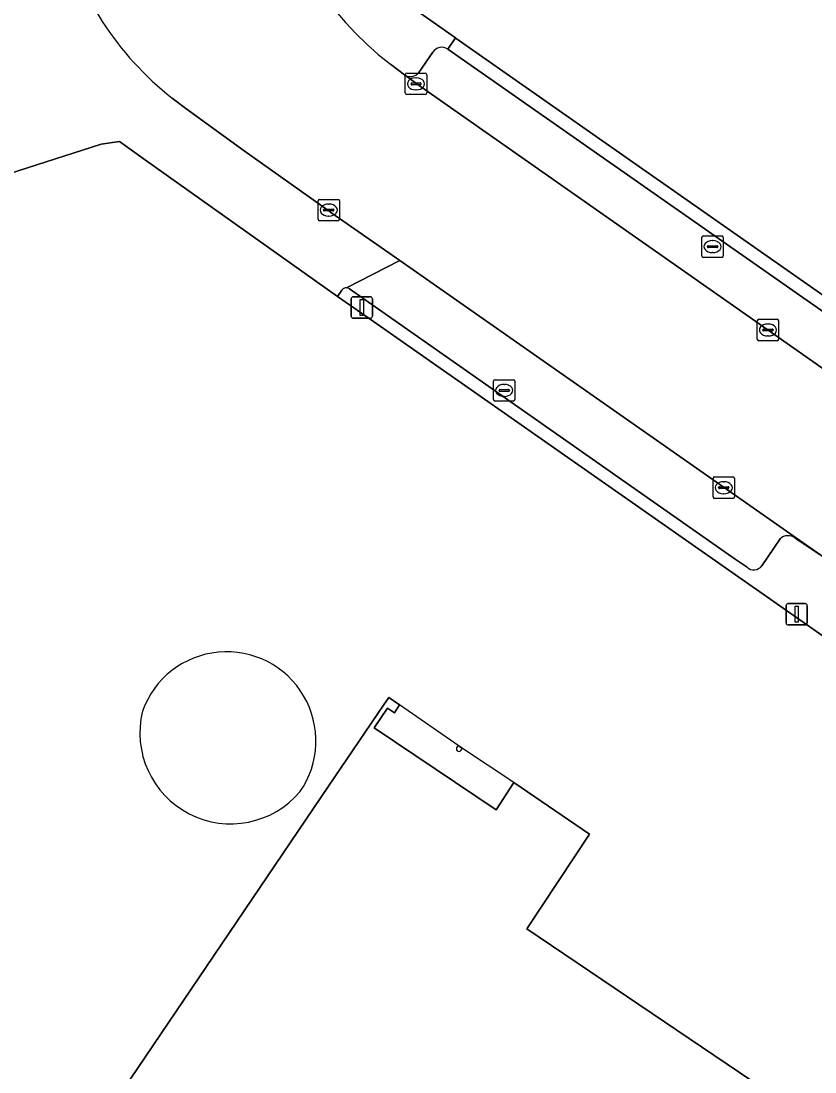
# Model space of a CAD drawing. Extents: x 155018 to 156648, y 383979 to 385733.
# Drawn here: x 155086.42 to 155123.48, y 384964.95 to 385014.04 of the extents above; entities that cross this region are included whole.
import ezdxf

# ---------------------------------------------------------------- set-up
doc = ezdxf.new("R2010")
doc.units = 0
for name, color, linetype in [('IMGEO_Brandkraan', 7, 'Continuous'), ('IMGEO_Erf', 7, 'Continuous'), ('IMGEO_Kolk', 7, 'Continuous'), ('IMGEO_Lichtmast', 7, 'Continuous'), ('IMGEO_Opslagtank', 7, 'Continuous'), ('IMGEO_Pand', 7, 'Continuous'), ('IMGEO_Pand_overbouw', 7, 'Continuous'), ('IMGEO_Parkeervlak_open', 7, 'Continuous'), ('IMGEO_Rijbaan_lokaal_gesloten', 7, 'Continuous'), ('IMGEO_Rijbaan_lokaal_open', 7, 'Continuous'), ('IMGEO_Rioolput', 7, 'Continuous'), ('IMGEO_Voetpad_open', 7, 'Continuous')]:
    doc.layers.add(name, color=color, linetype=linetype)

msp = doc.modelspace()

# ---------------------------------------------------------------- linework, layer by layer
at = {"layer": 'IMGEO_Brandkraan'}
for p, q in [((155108.472, 384996.358), (155108.472, 384997.21)), ((155108.547, 384997.284), (155109.399, 384997.284)), ((155108.96, 384997.064), (155108.985, 384997.064)), ((155109.473, 384997.21), (155109.473, 384996.358)), ((155108.731, 384996.778), (155108.731, 384996.79)), ((155109.169, 384996.741), (155108.771, 384996.741)), ((155108.774, 384996.827), (155109.172, 384996.827)), ((155108.983, 384996.504), (155108.958, 384996.504)), ((155109.215, 384996.79), (155109.215, 384996.778)), ((155109.399, 384996.284), (155108.547, 384996.284))]:
    msp.add_line(p, q, dxfattribs=at)
for points in [[(155108.472, 384996.358), (155108.472, 384997.21)], [(155108.547, 384997.284), (155109.399, 384997.284)], [(155109.473, 384997.21), (155109.473, 384996.358)], [(155109.399, 384996.284), (155108.547, 384996.284)]]:
    msp.add_lwpolyline(points, dxfattribs=at)
for centre, radius, start, end in [((155108.549, 384997.208), 0.0765, 91.552, 178.448), ((155108.549, 384997.208), 0.0765, 91.552, 178.448), ((155109.397, 384997.208), 0.0765, 1.552, 88.448), ((155109.397, 384997.208), 0.0765, 1.552, 88.448), ((155108.771, 384996.787), 0.0403, 85.8775, 175.7526), ((155108.768, 384996.777), 0.0366, 178.938, 274.7102), ((155109.172, 384996.784), 0.043, 264.8664, 352.4533), ((155109.176, 384996.789), 0.0386, 1.7309, 96.639), ((155108.549, 384996.36), 0.0765, 181.552, 268.448), ((155108.549, 384996.36), 0.0765, 181.552, 268.448), ((155109.397, 384996.36), 0.0765, 271.552, 358.448), ((155109.397, 384996.36), 0.0765, 271.552, 358.448)]:
    msp.add_arc(centre, radius, start, end, dxfattribs=at)
for centre, major_axis, ratio, start_param, end_param in [((155108.959, 384996.784), (-0.387, 0.002), 0.722429, 4.712389, 7.853982), ((155108.984, 384996.784), (-0.39, 0.002), 0.717154, 1.570796, 4.712389)]:
    msp.add_ellipse(centre, major_axis=major_axis, ratio=ratio, start_param=start_param, end_param=end_param, dxfattribs=at)
at = {"layer": 'IMGEO_Erf'}
for points in [[(155104.455, 385014.821), (155106.698, 385013.249), (155106.733, 385013.224), (155125.603, 385000), (155138.363, 384991.058), (155155.096, 384979.41), (155155.317, 384979.582), (155163.313, 384974.139), (155168.502, 384970.505), (155170.211, 384969.308), (155172.387, 384967.57), (155179.962, 384962.275), (155183.117, 384960.07), (155188.926, 384956.009), (155190.84, 384954.671), (155220.046, 384934.396)], [(155216.589, 384920.387), (155102.876, 385000), (155101.196, 385001.176), (155092.114, 385007.622), (155091.015, 385008.402), (155090.159, 385008.281), (155078.52, 385004.551)], [(155059.424, 384917.182), (155100.779, 384978.305), (155103.338, 384982.088), (155103.58, 384982.446), (155104.089, 384982.105), (155103.849, 384981.73), (155103.52, 384981.95), (155102.903, 384981.019), (155108.594, 384977.203), (155109.424, 384978.47), (155112.962, 384976.062), (155110.037, 384971.641), (155167.202, 384933.006), (155171.49, 384939.329), (155175.039, 384936.926), (155172.878, 384933.731), (155176.85, 384931.037), (155177.728, 384932.321), (155185.065, 384927.38), (155186.34, 384929.306), (155201.861, 384918.829)], [(155106.866, 384980.173), (155106.981, 384980.097)]]:
    msp.add_lwpolyline(points, dxfattribs=at)
for centre, radius, start, end in [((155096.016, 384980.413), 4.166, 325.2624, 160.4657), ((155096.208, 384980.786), 4.242, 166.0869, 319.6413), ((155106.866, 384980.048), 0.125, 90, 270), ((155106.866, 384980.048), 0.125, 270.165, 22.912)]:
    msp.add_arc(centre, radius, start, end, dxfattribs=at)
at = {"layer": 'IMGEO_Kolk'}
for p, q in [((155104.355, 385010.674), (155104.355, 385011.526)), ((155104.43, 385011.6), (155105.282, 385011.6)), ((155104.657, 385011.143), (155105.055, 385011.143)), ((155104.843, 385011.38), (155104.868, 385011.38)), ((155105.356, 385011.526), (155105.356, 385010.674)), ((155104.614, 385011.094), (155104.614, 385011.106)), ((155105.052, 385011.057), (155104.654, 385011.057)), ((155104.866, 385010.82), (155104.841, 385010.82)), ((155105.098, 385011.106), (155105.098, 385011.094)), ((155105.282, 385010.6), (155104.43, 385010.6)), ((155100.283, 385004.78), (155100.283, 385005.632)), ((155100.358, 385005.706), (155101.21, 385005.706)), ((155100.771, 385005.486), (155100.796, 385005.486)), ((155101.284, 385005.632), (155101.284, 385004.78)), ((155100.542, 385005.2), (155100.542, 385005.212)), ((155100.98, 385005.163), (155100.582, 385005.163)), ((155100.585, 385005.249), (155100.983, 385005.249)), ((155100.794, 385004.926), (155100.769, 385004.926)), ((155101.026, 385005.212), (155101.026, 385005.2)), ((155101.21, 385004.706), (155100.358, 385004.706)), ((155120.785, 384999.18), (155120.785, 385000.032)), ((155120.86, 385000.106), (155121.712, 385000.106)), ((155121.273, 384999.886), (155121.298, 384999.886)), ((155121.786, 385000.032), (155121.786, 384999.18)), ((155121.044, 384999.6), (155121.044, 384999.612)), ((155121.482, 384999.563), (155121.084, 384999.563)), ((155121.087, 384999.649), (155121.485, 384999.649)), ((155121.528, 384999.612), (155121.528, 384999.6)), ((155121.712, 384999.106), (155120.86, 384999.106)), ((155121.296, 384999.326), (155121.271, 384999.326)), ((155118.723, 384991.815), (155118.723, 384992.667)), ((155118.798, 384992.741), (155119.65, 384992.741)), ((155119.211, 384992.521), (155119.236, 384992.521)), ((155119.724, 384992.667), (155119.724, 384991.815)), ((155118.982, 384992.235), (155118.982, 384992.247)), ((155119.42, 384992.198), (155119.022, 384992.198)), ((155119.025, 384992.284), (155119.423, 384992.284)), ((155119.466, 384992.247), (155119.466, 384992.235)), ((155119.65, 384991.741), (155118.798, 384991.741)), ((155119.234, 384991.961), (155119.209, 384991.961))]:
    msp.add_line(p, q, dxfattribs=at)
for points in [[(155104.355, 385010.674), (155104.355, 385011.526)], [(155104.43, 385011.6), (155105.282, 385011.6)], [(155105.356, 385011.526), (155105.356, 385010.674)], [(155105.282, 385010.6), (155104.43, 385010.6)], [(155100.283, 385004.78), (155100.283, 385005.632)], [(155100.358, 385005.706), (155101.21, 385005.706)], [(155101.284, 385005.632), (155101.284, 385004.78)], [(155101.21, 385004.706), (155100.358, 385004.706)], [(155120.785, 384999.18), (155120.785, 385000.032)], [(155120.86, 385000.106), (155121.712, 385000.106)], [(155121.786, 385000.032), (155121.786, 384999.18)], [(155121.712, 384999.106), (155120.86, 384999.106)], [(155118.723, 384991.815), (155118.723, 384992.667)], [(155118.798, 384992.741), (155119.65, 384992.741)], [(155119.724, 384992.667), (155119.724, 384991.815)], [(155119.65, 384991.741), (155118.798, 384991.741)]]:
    msp.add_lwpolyline(points, dxfattribs=at)
for centre, radius, start, end in [((155104.432, 385011.524), 0.0765, 91.552, 178.448), ((155104.432, 385011.524), 0.0765, 91.552, 178.448), ((155104.654, 385011.103), 0.0403, 85.8775, 175.7526), ((155105.059, 385011.105), 0.0386, 1.7309, 96.639), ((155105.28, 385011.524), 0.0765, 1.552, 88.448), ((155105.28, 385011.524), 0.0765, 1.552, 88.448), ((155104.432, 385010.676), 0.0765, 181.552, 268.448), ((155104.432, 385010.676), 0.0765, 181.552, 268.448), ((155104.651, 385011.093), 0.0366, 178.938, 274.7102), ((155105.055, 385011.1), 0.043, 264.8664, 352.4533), ((155105.28, 385010.676), 0.0765, 271.552, 358.448), ((155105.28, 385010.676), 0.0765, 271.552, 358.448), ((155100.36, 385005.63), 0.0765, 91.552, 178.448), ((155100.36, 385005.63), 0.0765, 91.552, 178.448), ((155101.208, 385005.63), 0.0765, 1.552, 88.448), ((155101.208, 385005.63), 0.0765, 1.552, 88.448), ((155100.36, 385004.782), 0.0765, 181.552, 268.448), ((155100.36, 385004.782), 0.0765, 181.552, 268.448), ((155100.582, 385005.209), 0.0403, 85.8775, 175.7526), ((155100.579, 385005.199), 0.0366, 178.938, 274.7102), ((155100.983, 385005.206), 0.043, 264.8664, 352.4533), ((155100.987, 385005.211), 0.0386, 1.7309, 96.639), ((155101.208, 385004.782), 0.0765, 271.552, 358.448), ((155101.208, 385004.782), 0.0765, 271.552, 358.448), ((155120.862, 385000.03), 0.0765, 91.552, 178.448), ((155120.862, 385000.03), 0.0765, 91.552, 178.448), ((155121.71, 385000.03), 0.0765, 1.552, 88.448), ((155121.71, 385000.03), 0.0765, 1.552, 88.448), ((155121.084, 384999.609), 0.0403, 85.8775, 175.7526), ((155121.081, 384999.599), 0.0366, 178.938, 274.7102), ((155121.485, 384999.606), 0.043, 264.8664, 352.4533), ((155121.489, 384999.611), 0.0386, 1.7309, 96.639), ((155120.862, 384999.182), 0.0765, 181.552, 268.448), ((155120.862, 384999.182), 0.0765, 181.552, 268.448), ((155121.71, 384999.182), 0.0765, 271.552, 358.448), ((155121.71, 384999.182), 0.0765, 271.552, 358.448), ((155118.8, 384992.665), 0.0765, 91.552, 178.448), ((155118.8, 384992.665), 0.0765, 91.552, 178.448), ((155119.648, 384992.665), 0.0765, 1.552, 88.448), ((155119.648, 384992.665), 0.0765, 1.552, 88.448), ((155119.022, 384992.244), 0.0403, 85.8775, 175.7526), ((155119.019, 384992.234), 0.0366, 178.938, 274.7102), ((155119.423, 384992.241), 0.043, 264.8664, 352.4533), ((155119.427, 384992.246), 0.0386, 1.7309, 96.639), ((155118.8, 384991.817), 0.0765, 181.552, 268.448), ((155118.8, 384991.817), 0.0765, 181.552, 268.448), ((155119.648, 384991.817), 0.0765, 271.552, 358.448), ((155119.648, 384991.817), 0.0765, 271.552, 358.448)]:
    msp.add_arc(centre, radius, start, end, dxfattribs=at)
for centre, major_axis, ratio, start_param, end_param in [((155104.842, 385011.1), (-0.387, 0.002), 0.722429, 4.712389, 7.853982), ((155104.867, 385011.1), (-0.39, 0.002), 0.717154, 1.570796, 4.712389), ((155100.77, 385005.206), (-0.387, 0.002), 0.722429, 4.712389, 7.853982), ((155100.795, 385005.206), (-0.39, 0.002), 0.717154, 1.570796, 4.712389), ((155121.272, 384999.606), (-0.387, 0.002), 0.722429, 4.712389, 7.853982), ((155121.297, 384999.606), (-0.39, 0.002), 0.717154, 1.570796, 4.712389), ((155119.21, 384992.241), (-0.387, 0.002), 0.722429, 4.712389, 7.853982), ((155119.235, 384992.241), (-0.39, 0.002), 0.717154, 1.570796, 4.712389)]:
    msp.add_ellipse(centre, major_axis=major_axis, ratio=ratio, start_param=start_param, end_param=end_param, dxfattribs=at)
at = {"layer": 'IMGEO_Lichtmast'}
for p, q in [((155101.829, 385000.256), (155101.829, 385001.056)), ((155101.829, 385001.056), (155101.829, 385000.256)), ((155101.929, 385001.156), (155102.719, 385001.156)), ((155102.719, 385001.156), (155101.929, 385001.156)), ((155102.819, 385001.056), (155102.819, 385000.256)), ((155102.819, 385000.256), (155102.819, 385001.056)), ((155102.719, 385000.156), (155101.929, 385000.156)), ((155101.929, 385000.156), (155102.719, 385000.156)), ((155122.131, 384985.929), (155122.131, 384986.729)), ((155122.131, 384986.729), (155122.131, 384985.929)), ((155122.231, 384986.829), (155123.021, 384986.829)), ((155123.021, 384986.829), (155122.231, 384986.829)), ((155123.121, 384986.729), (155123.121, 384985.929)), ((155123.121, 384985.929), (155123.121, 384986.729)), ((155123.021, 384985.829), (155122.231, 384985.829)), ((155122.231, 384985.829), (155123.021, 384985.829))]:
    msp.add_line(p, q, dxfattribs=at)
for points in [[(155102.249, 385001.031), (155102.399, 385001.031), (155102.399, 385000.281), (155102.249, 385000.281), (155102.249, 385001.031)], [(155122.551, 384986.704), (155122.701, 384986.704), (155122.701, 384985.954), (155122.551, 384985.954), (155122.551, 384986.704)]]:
    msp.add_lwpolyline(points, dxfattribs=at)
for centre, start, end in [((155101.929, 385001.056), 90, 180), ((155101.929, 385001.056), 90, 180), ((155102.719, 385001.056), 0, 90), ((155102.719, 385001.056), 360, 90), ((155101.929, 385000.256), 180, 270), ((155101.929, 385000.256), 180, 270), ((155102.719, 385000.256), 270, 0), ((155102.719, 385000.256), 270, 0), ((155122.231, 384986.729), 90, 180), ((155122.231, 384986.729), 90, 180), ((155123.021, 384986.729), 0, 90), ((155123.021, 384986.729), 360, 90), ((155122.231, 384985.929), 180, 270), ((155122.231, 384985.929), 180, 270), ((155123.021, 384985.929), 270, 0), ((155123.021, 384985.929), 270, 0)]:
    msp.add_arc(centre, 0.1, start, end, dxfattribs=at)
at = {"layer": 'IMGEO_Opslagtank'}
for centre, radius, start, end in [((155096.016, 384980.413), 4.166, 325.2624, 160.4657), ((155096.208, 384980.786), 4.242, 166.0869, 319.6413)]:
    msp.add_arc(centre, radius, start, end, dxfattribs=at)
at = {"layer": 'IMGEO_Pand'}
for points in [[(155201.861, 384918.829), (155186.34, 384929.306), (155185.065, 384927.38), (155177.728, 384932.321), (155176.85, 384931.037), (155172.878, 384933.731), (155175.039, 384936.926), (155171.49, 384939.329), (155167.202, 384933.006), (155110.037, 384971.641), (155112.962, 384976.062), (155109.424, 384978.47), (155108.594, 384977.203), (155102.903, 384981.019), (155103.52, 384981.95), (155103.849, 384981.73), (155104.089, 384982.105), (155103.58, 384982.446), (155103.338, 384982.088), (155100.779, 384978.305), (155059.424, 384917.182)], [(155106.981, 384980.097), (155106.866, 384980.173)]]:
    msp.add_lwpolyline(points, dxfattribs=at)
for start, end in [(90, 270), (270.165, 22.912)]:
    msp.add_arc((155106.866, 384980.048), 0.125, start, end, dxfattribs=at)
at = {"layer": 'IMGEO_Pand_overbouw'}
msp.add_lwpolyline([(155106.866, 384980.173), (155104.089, 384982.105), (155103.849, 384981.73), (155103.52, 384981.95), (155102.903, 384981.019), (155108.594, 384977.203), (155109.424, 384978.47), (155106.981, 384980.096)], dxfattribs=at)
for start, end in [(90, 270), (270.0582, 22.7147)]:
    msp.add_arc((155106.866, 384980.048), 0.125, start, end, dxfattribs=at)
at = {"layer": 'IMGEO_Parkeervlak_open'}
for points in [[(155154.298, 384979.198), (155153.129, 384980.026), (155137.732, 384990.75), (155124.519, 385000), (155106.344, 385012.723)], [(155105.639, 385012.583), (155104.992, 385011.631)], [(155104.316, 385011.516), (155105.117, 385010.953), (155120.721, 385000), (155137.217, 384988.42), (155152.428, 384977.771), (155154.802, 384979.137)], [(155104.094, 385002.848), (155101.611, 385001.575)], [(155122.552, 384989.889), (155123.87, 384989.007), (155104.094, 385002.848)], [(155101.752, 385001.526), (155119.755, 384988.896), (155120.308, 384988.526)], [(155120.995, 384988.595), (155121.861, 384989.847)]]:
    msp.add_lwpolyline(points, dxfattribs=at)
for centre, radius, start, end in [((155106.061, 385012.301), 0.508, 56.2077, 146.2559), ((155104.589, 385011.958), 0.519, 238.3046, 321.0047), ((155101.601, 385001.318), 0.257, 53.9678, 87.7057), ((155122.23, 384989.482), 0.519, 51.6506, 135.3059), ((155120.622, 384988.856), 0.456, 226.4797, 324.991)]:
    msp.add_arc(centre, radius, start, end, dxfattribs=at)
at = {"layer": 'IMGEO_Rijbaan_lokaal_gesloten'}
for points in [[(155169.394, 384965.893), (155162.523, 384970.703), (155152.428, 384977.771), (155137.217, 384988.42), (155120.721, 385000), (155105.117, 385010.953), (155104.316, 385011.516), (155103.661, 385012.02)], [(155093.471, 385010.431), (155094.104, 385009.957), (155096.834, 385007.973), (155100.736, 385005.199), (155100.927, 385005.065), (155104.094, 385002.848), (155123.87, 384989.007), (155124.619, 384988.506), (155124.695, 384988.43), (155198.603, 384936.694), (155200.056, 384935.669), (155200.809, 384935.124), (155218.313, 384922.864)]]:
    msp.add_lwpolyline(points, dxfattribs=at)
for centre, radius, start, end in [((155112.677, 385023.842), 14.867, 146.7799, 232.6701), ((155102.748, 385022.138), 14.937, 194.2746, 231.6063)]:
    msp.add_arc(centre, radius, start, end, dxfattribs=at)
at = {"layer": 'IMGEO_Rijbaan_lokaal_open'}
for points in [[(155101.611, 385001.575), (155104.094, 385002.848), (155100.927, 385005.065), (155100.736, 385005.199), (155096.834, 385007.973), (155094.104, 385009.957), (155093.471, 385010.431)], [(155078.52, 385004.551), (155090.159, 385008.281), (155091.015, 385008.402), (155092.114, 385007.622), (155101.196, 385001.176), (155101.401, 385001.469)]]:
    msp.add_lwpolyline(points, dxfattribs=at)
for centre, radius, start, end in [((155102.748, 385022.138), 14.937, 194.2746, 231.6063), ((155101.605, 385001.326), 0.249, 88.587, 144.9789)]:
    msp.add_arc(centre, radius, start, end, dxfattribs=at)
at = {"layer": 'IMGEO_Rioolput'}
for p, q in [((155118.199, 385003.073), (155118.199, 385003.925)), ((155118.274, 385003.999), (155119.126, 385003.999)), ((155119.2, 385003.925), (155119.2, 385003.073)), ((155118.458, 385003.493), (155118.458, 385003.505)), ((155118.896, 385003.456), (155118.498, 385003.456)), ((155118.501, 385003.542), (155118.899, 385003.542)), ((155118.687, 385003.779), (155118.712, 385003.779)), ((155118.942, 385003.505), (155118.942, 385003.493)), ((155119.126, 385002.999), (155118.274, 385002.999)), ((155118.71, 385003.219), (155118.685, 385003.219))]:
    msp.add_line(p, q, dxfattribs=at)
for points in [[(155118.199, 385003.073), (155118.199, 385003.925)], [(155118.274, 385003.999), (155119.126, 385003.999)], [(155119.2, 385003.925), (155119.2, 385003.073)], [(155119.126, 385002.999), (155118.274, 385002.999)]]:
    msp.add_lwpolyline(points, dxfattribs=at)
for centre, radius, start, end in [((155118.276, 385003.923), 0.0765, 91.552, 178.448), ((155118.276, 385003.923), 0.0765, 91.552, 178.448), ((155119.124, 385003.923), 0.0765, 1.552, 88.448), ((155119.124, 385003.923), 0.0765, 1.552, 88.448), ((155118.498, 385003.502), 0.0403, 85.8775, 175.7526), ((155118.495, 385003.492), 0.0366, 178.938, 274.7102), ((155118.899, 385003.499), 0.043, 264.8664, 352.4533), ((155118.903, 385003.504), 0.0386, 1.7309, 96.639), ((155118.276, 385003.075), 0.0765, 181.552, 268.448), ((155118.276, 385003.075), 0.0765, 181.552, 268.448), ((155119.124, 385003.075), 0.0765, 271.552, 358.448), ((155119.124, 385003.075), 0.0765, 271.552, 358.448)]:
    msp.add_arc(centre, radius, start, end, dxfattribs=at)
for centre, major_axis, ratio, start_param, end_param in [((155118.686, 385003.499), (-0.387, 0.002), 0.722429, 4.712389, 7.853982), ((155118.711, 385003.499), (-0.39, 0.002), 0.717154, 1.570796, 4.712389)]:
    msp.add_ellipse(centre, major_axis=major_axis, ratio=ratio, start_param=start_param, end_param=end_param, dxfattribs=at)
at = {"layer": 'IMGEO_Voetpad_open'}
for points in [[(155106.344, 385012.723), (155106.698, 385013.249), (155104.455, 385014.821)], [(155125.603, 385000), (155106.733, 385013.224), (155106.698, 385013.249), (155106.344, 385012.723), (155124.519, 385000), (155137.732, 384990.75), (155153.129, 384980.026), (155154.298, 384979.198)], [(155104.992, 385011.631), (155105.639, 385012.583)], [(155103.661, 385012.02), (155104.316, 385011.516)], [(155101.401, 385001.469), (155101.196, 385001.176), (155102.876, 385000), (155216.589, 384920.387), (155216.663, 384920.497)], [(155120.308, 384988.526), (155119.755, 384988.896), (155101.752, 385001.526)], [(155121.861, 384989.847), (155120.995, 384988.595)], [(155124.695, 384988.43), (155124.619, 384988.506), (155123.87, 384989.007), (155122.552, 384989.889)]]:
    msp.add_lwpolyline(points, dxfattribs=at)
for centre, radius, start, end in [((155112.677, 385023.842), 14.867, 146.7799, 232.6701), ((155106.061, 385012.301), 0.508, 56.2077, 146.2559), ((155104.589, 385011.958), 0.519, 238.3046, 321.0047), ((155101.605, 385001.326), 0.249, 88.587, 144.9789), ((155101.601, 385001.318), 0.257, 53.9678, 87.7057), ((155122.23, 384989.482), 0.519, 51.6506, 135.3059), ((155120.622, 384988.856), 0.456, 226.4797, 324.991)]:
    msp.add_arc(centre, radius, start, end, dxfattribs=at)

doc.saveas('drawing.dxf')
